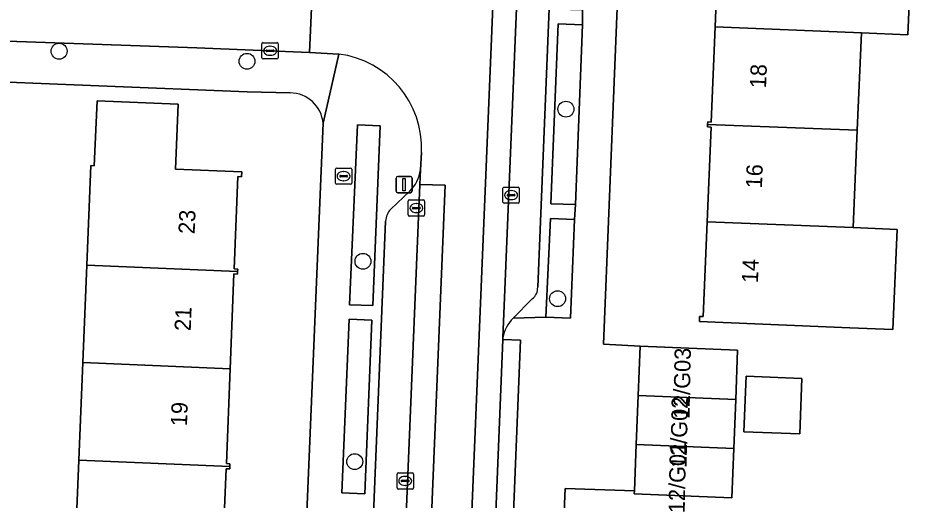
# Model space of a CAD drawing. Extents: x 160732 to 162107, y 387428 to 388479.
# Drawn here: x 161746.7 to 161801.8, y 387778.5 to 387808.2 of the extents above; entities that cross this region are included whole.
import ezdxf

# ---------------------------------------------------------------- set-up
doc = ezdxf.new("R2010")
doc.units = 0
for name, color, linetype in [('IMGEO_Boom', 7, 'Continuous'), ('IMGEO_Brandkraan', 7, 'Continuous'), ('IMGEO_Erf', 7, 'Continuous'), ('IMGEO_Groenvoorziening', 7, 'Continuous'), ('IMGEO_Kolk', 7, 'Continuous'), ('IMGEO_Lichtmast', 7, 'Continuous'), ('IMGEO_Pand', 7, 'Continuous'), ('IMGEO_Pand_nummerreeks', 7, 'Continuous'), ('IMGEO_Parkeervlak_open', 7, 'Continuous'), ('IMGEO_Rijbaan_lokaal_gesloten', 7, 'Continuous'), ('IMGEO_Rijbaan_lokaal_open', 7, 'Continuous'), ('IMGEO_Voetpad_open', 7, 'Continuous')]:
    doc.layers.add(name, color=color, linetype=linetype)

msp = doc.modelspace()

# ---------------------------------------------------------------- linework, layer by layer
at = {"layer": 'IMGEO_Boom'}
for centre in [(161749.234, 387806.121), (161760.803, 387805.502), (161780.438, 387802.551), (161767.942, 387793.182), (161779.925, 387790.876), (161767.436, 387780.841)]:
    msp.add_circle(centre, 0.489, dxfattribs=at)
at = {"layer": 'IMGEO_Brandkraan'}
for p, q in [((161766.251, 387797.998), (161766.251, 387798.85)), ((161766.326, 387798.924), (161767.178, 387798.924)), ((161767.252, 387798.85), (161767.252, 387797.998)), ((161766.51, 387798.418), (161766.51, 387798.43)), ((161766.948, 387798.381), (161766.55, 387798.381)), ((161766.553, 387798.467), (161766.951, 387798.467)), ((161766.739, 387798.704), (161766.764, 387798.704)), ((161766.994, 387798.43), (161766.994, 387798.418)), ((161767.178, 387797.924), (161766.326, 387797.924)), ((161766.762, 387798.144), (161766.737, 387798.144))]:
    msp.add_line(p, q, dxfattribs=at)
for points in [[(161766.251, 387797.998), (161766.251, 387798.85)], [(161766.326, 387798.924), (161767.178, 387798.924)], [(161767.252, 387798.85), (161767.252, 387797.998)], [(161767.178, 387797.924), (161766.326, 387797.924)]]:
    msp.add_lwpolyline(points, dxfattribs=at)
for centre, radius, start, end in [((161766.328, 387798.848), 0.0765, 91.552, 178.448), ((161766.328, 387798.848), 0.0765, 91.552, 178.448), ((161767.176, 387798.848), 0.0765, 1.552, 88.448), ((161767.176, 387798.848), 0.0765, 1.552, 88.448), ((161766.55, 387798.427), 0.0403, 85.8775, 175.7526), ((161766.547, 387798.417), 0.0366, 178.938, 274.7102), ((161766.951, 387798.424), 0.043, 264.8664, 352.4533), ((161766.955, 387798.429), 0.0386, 1.7309, 96.639), ((161766.328, 387798), 0.0765, 181.552, 268.448), ((161766.328, 387798), 0.0765, 181.552, 268.448), ((161767.176, 387798), 0.0765, 271.552, 358.448), ((161767.176, 387798), 0.0765, 271.552, 358.448)]:
    msp.add_arc(centre, radius, start, end, dxfattribs=at)
for centre, major_axis, ratio, start_param, end_param in [((161766.738, 387798.424), (-0.387, 0.002), 0.722429, 4.712389, 7.853982), ((161766.763, 387798.424), (-0.39, 0.002), 0.717154, 1.570796, 4.712389)]:
    msp.add_ellipse(centre, major_axis=major_axis, ratio=ratio, start_param=start_param, end_param=end_param, dxfattribs=at)
at = {"layer": 'IMGEO_Erf'}
for points in [[(161784.505, 387831.019), (161782.75, 387788.072), (161785.01, 387787.945), (161791.012, 387787.704), (161790.89, 387784.676), (161790.769, 387781.648), (161790.647, 387778.62), (161784.645, 387778.861), (161784.652, 387779.047), (161780.386, 387779.192), (161779.681, 387762.427)], [(161801.753, 387813.143), (161801.492, 387807.123), (161798.634, 387807.247), (161798.375, 387801.256), (161798.115, 387795.265), (161800.834, 387795.148), (161800.567, 387788.978), (161797.927, 387789.092), (161788.655, 387789.473), (161788.668, 387789.781), (161788.888, 387789.772), (161789.133, 387795.61), (161789.378, 387801.447), (161789.159, 387801.456), (161789.165, 387801.609), (161789.171, 387801.763), (161789.391, 387801.755), (161789.627, 387807.62), (161789.863, 387813.485)], [(161763.455, 387803.55), (161760.804, 387803.617), (161742.537, 387804.36), (161742.34, 387799.503), (161745.553, 387799.377), (161745.31, 387793.243), (161742.097, 387793.369), (161742.079, 387792.922), (161744.899, 387792.796), (161744.647, 387787.142), (161744.381, 387781.165), (161744.116, 387775.187), (161743.867, 387769.589), (161740.925, 387769.72), (161740.174, 387751.01), (161761.233, 387750.165)], [(161750.2, 387774.942), (161750.444, 387780.936), (161750.689, 387786.939), (161750.934, 387792.936), (161751.184, 387799.078), (161751.403, 387799.069), (161751.569, 387803.066), (161756.575, 387802.86), (161756.409, 387798.863), (161760.485, 387798.694), (161760.47, 387798.39), (161760.249, 387798.406), (161760.011, 387792.72), (161760.232, 387792.704), (161760.227, 387792.551), (161760.223, 387792.398), (161759.999, 387792.405), (161759.767, 387786.562), (161759.534, 387780.719), (161759.755, 387780.703), (161759.748, 387780.55), (161759.741, 387780.398), (161759.523, 387780.405), (161759.275, 387774.565)], [(161763.404, 387751.767), (161765.49, 387801.685)]]:
    msp.add_lwpolyline(points, dxfattribs=at)
msp.add_lwpolyline([(161794.831, 387782.546), (161791.396, 387782.684), (161791.534, 387786.095), (161794.968, 387785.956)], close=True, dxfattribs=at)
msp.add_arc((161763.46, 387801.512), 2.038, 4.857, 90.1348, dxfattribs=at)
at = {"layer": 'IMGEO_Groenvoorziening'}
for points in [[(161781.452, 387807.738), (161779.968, 387807.799), (161779.517, 387796.726), (161781.019, 387796.671)], [(161768.544, 387790.45), (161769.012, 387801.53), (161767.603, 387801.58), (161767.119, 387790.501)], [(161780.967, 387795.765), (161779.486, 387795.812), (161779.212, 387789.747), (161780.712, 387789.675)], [(161766.636, 387778.914), (161768.06, 387778.858), (161768.498, 387789.547), (161767.087, 387789.618)]]:
    msp.add_lwpolyline(points, close=True, dxfattribs=at)
at = {"layer": 'IMGEO_Kolk'}
for p, q in [((161761.723, 387805.722), (161761.723, 387806.574)), ((161761.798, 387806.648), (161762.65, 387806.648)), ((161762.724, 387806.574), (161762.724, 387805.722)), ((161761.982, 387806.142), (161761.982, 387806.154)), ((161762.42, 387806.105), (161762.022, 387806.105)), ((161762.025, 387806.191), (161762.423, 387806.191)), ((161762.211, 387806.428), (161762.236, 387806.428)), ((161762.466, 387806.154), (161762.466, 387806.142)), ((161762.65, 387805.648), (161761.798, 387805.648)), ((161762.234, 387805.868), (161762.209, 387805.868)), ((161776.638, 387797.757), (161777.49, 387797.757)), ((161776.563, 387796.831), (161776.563, 387797.683)), ((161776.822, 387797.251), (161776.822, 387797.263)), ((161777.26, 387797.214), (161776.862, 387797.214)), ((161776.865, 387797.3), (161777.263, 387797.3)), ((161777.051, 387797.537), (161777.076, 387797.537)), ((161777.306, 387797.263), (161777.306, 387797.251)), ((161777.564, 387797.683), (161777.564, 387796.831)), ((161770.729, 387796.034), (161770.729, 387796.886)), ((161770.804, 387796.96), (161771.656, 387796.96)), ((161771.217, 387796.74), (161771.242, 387796.74)), ((161771.73, 387796.886), (161771.73, 387796.034)), ((161777.49, 387796.757), (161776.638, 387796.757)), ((161777.074, 387796.977), (161777.049, 387796.977)), ((161770.988, 387796.454), (161770.988, 387796.466)), ((161771.426, 387796.417), (161771.028, 387796.417)), ((161771.031, 387796.503), (161771.429, 387796.503)), ((161771.24, 387796.18), (161771.215, 387796.18)), ((161771.472, 387796.466), (161771.472, 387796.454)), ((161771.656, 387795.96), (161770.804, 387795.96)), ((161770.121, 387780.151), (161770.973, 387780.151)), ((161770.046, 387779.225), (161770.046, 387780.077)), ((161770.305, 387779.645), (161770.305, 387779.657)), ((161770.743, 387779.608), (161770.345, 387779.608)), ((161770.348, 387779.694), (161770.746, 387779.694)), ((161770.534, 387779.931), (161770.559, 387779.931)), ((161770.789, 387779.657), (161770.789, 387779.645)), ((161771.047, 387780.077), (161771.047, 387779.225)), ((161770.973, 387779.151), (161770.121, 387779.151)), ((161770.557, 387779.371), (161770.532, 387779.371))]:
    msp.add_line(p, q, dxfattribs=at)
for points in [[(161761.723, 387805.722), (161761.723, 387806.574)], [(161761.798, 387806.648), (161762.65, 387806.648)], [(161762.724, 387806.574), (161762.724, 387805.722)], [(161762.65, 387805.648), (161761.798, 387805.648)], [(161776.638, 387797.757), (161777.49, 387797.757)], [(161776.563, 387796.831), (161776.563, 387797.683)], [(161777.564, 387797.683), (161777.564, 387796.831)], [(161770.729, 387796.034), (161770.729, 387796.886)], [(161770.804, 387796.96), (161771.656, 387796.96)], [(161771.73, 387796.886), (161771.73, 387796.034)], [(161777.49, 387796.757), (161776.638, 387796.757)], [(161771.656, 387795.96), (161770.804, 387795.96)], [(161770.121, 387780.151), (161770.973, 387780.151)], [(161770.046, 387779.225), (161770.046, 387780.077)], [(161771.047, 387780.077), (161771.047, 387779.225)], [(161770.973, 387779.151), (161770.121, 387779.151)]]:
    msp.add_lwpolyline(points, dxfattribs=at)
for centre, radius, start, end in [((161761.8, 387806.572), 0.0765, 91.552, 178.448), ((161761.8, 387806.572), 0.0765, 91.552, 178.448), ((161762.648, 387806.572), 0.0765, 1.552, 88.448), ((161762.648, 387806.572), 0.0765, 1.552, 88.448), ((161762.022, 387806.151), 0.0403, 85.8775, 175.7526), ((161762.019, 387806.141), 0.0366, 178.938, 274.7102), ((161762.423, 387806.148), 0.043, 264.8664, 352.4533), ((161762.427, 387806.153), 0.0386, 1.7309, 96.639), ((161761.8, 387805.724), 0.0765, 181.552, 268.448), ((161761.8, 387805.724), 0.0765, 181.552, 268.448), ((161762.648, 387805.724), 0.0765, 271.552, 358.448), ((161762.648, 387805.724), 0.0765, 271.552, 358.448), ((161776.64, 387797.681), 0.0765, 91.552, 178.448), ((161776.64, 387797.681), 0.0765, 91.552, 178.448), ((161777.488, 387797.681), 0.0765, 1.552, 88.448), ((161777.488, 387797.681), 0.0765, 1.552, 88.448), ((161776.862, 387797.26), 0.0403, 85.8775, 175.7526), ((161776.859, 387797.25), 0.0366, 178.938, 274.7102), ((161777.263, 387797.257), 0.043, 264.8664, 352.4533), ((161777.267, 387797.262), 0.0386, 1.7309, 96.639), ((161770.806, 387796.884), 0.0765, 91.552, 178.448), ((161770.806, 387796.884), 0.0765, 91.552, 178.448), ((161771.654, 387796.884), 0.0765, 1.552, 88.448), ((161771.654, 387796.884), 0.0765, 1.552, 88.448), ((161776.64, 387796.833), 0.0765, 181.552, 268.448), ((161776.64, 387796.833), 0.0765, 181.552, 268.448), ((161777.488, 387796.833), 0.0765, 271.552, 358.448), ((161777.488, 387796.833), 0.0765, 271.552, 358.448), ((161771.028, 387796.463), 0.0403, 85.8775, 175.7526), ((161771.025, 387796.453), 0.0366, 178.938, 274.7102), ((161771.429, 387796.46), 0.043, 264.8664, 352.4533), ((161771.433, 387796.465), 0.0386, 1.7309, 96.639), ((161770.806, 387796.036), 0.0765, 181.552, 268.448), ((161770.806, 387796.036), 0.0765, 181.552, 268.448), ((161771.654, 387796.036), 0.0765, 271.552, 358.448), ((161771.654, 387796.036), 0.0765, 271.552, 358.448), ((161770.123, 387780.075), 0.0765, 91.552, 178.448), ((161770.123, 387780.075), 0.0765, 91.552, 178.448), ((161770.971, 387780.075), 0.0765, 1.552, 88.448), ((161770.971, 387780.075), 0.0765, 1.552, 88.448), ((161770.345, 387779.654), 0.0403, 85.8775, 175.7526), ((161770.342, 387779.644), 0.0366, 178.938, 274.7102), ((161770.746, 387779.651), 0.043, 264.8664, 352.4533), ((161770.75, 387779.656), 0.0386, 1.7309, 96.639), ((161770.123, 387779.227), 0.0765, 181.552, 268.448), ((161770.123, 387779.227), 0.0765, 181.552, 268.448), ((161770.971, 387779.227), 0.0765, 271.552, 358.448), ((161770.971, 387779.227), 0.0765, 271.552, 358.448)]:
    msp.add_arc(centre, radius, start, end, dxfattribs=at)
for centre, major_axis, ratio, start_param, end_param in [((161762.21, 387806.148), (-0.387, 0.002), 0.722429, 4.712389, 7.853982), ((161762.235, 387806.148), (-0.39, 0.002), 0.717154, 1.570796, 4.712389), ((161777.05, 387797.257), (-0.387, 0.002), 0.722429, 4.712389, 7.853982), ((161777.075, 387797.257), (-0.39, 0.002), 0.717154, 1.570796, 4.712389), ((161771.216, 387796.46), (-0.387, 0.002), 0.722429, 4.712389, 7.853982), ((161771.241, 387796.46), (-0.39, 0.002), 0.717154, 1.570796, 4.712389), ((161770.533, 387779.651), (-0.387, 0.002), 0.722429, 4.712389, 7.853982), ((161770.558, 387779.651), (-0.39, 0.002), 0.717154, 1.570796, 4.712389)]:
    msp.add_ellipse(centre, major_axis=major_axis, ratio=ratio, start_param=start_param, end_param=end_param, dxfattribs=at)
at = {"layer": 'IMGEO_Lichtmast'}
for p, q in [((161769.98, 387797.503), (161769.98, 387798.303)), ((161769.98, 387798.303), (161769.98, 387797.503)), ((161770.08, 387798.403), (161770.87, 387798.403)), ((161770.87, 387798.403), (161770.08, 387798.403)), ((161770.97, 387798.303), (161770.97, 387797.503)), ((161770.97, 387797.503), (161770.97, 387798.303)), ((161770.87, 387797.403), (161770.08, 387797.403)), ((161770.08, 387797.403), (161770.87, 387797.403))]:
    msp.add_line(p, q, dxfattribs=at)
msp.add_lwpolyline([(161770.4, 387798.278), (161770.55, 387798.278), (161770.55, 387797.528), (161770.4, 387797.528), (161770.4, 387798.278)], dxfattribs=at)
for centre, start, end in [((161770.08, 387798.303), 90, 180), ((161770.08, 387798.303), 90, 180), ((161770.87, 387798.303), 0, 90), ((161770.87, 387798.303), 360, 90), ((161770.08, 387797.503), 180, 270), ((161770.08, 387797.503), 180, 270), ((161770.87, 387797.503), 270, 0), ((161770.87, 387797.503), 270, 0)]:
    msp.add_arc(centre, 0.1, start, end, dxfattribs=at)
at = {"layer": 'IMGEO_Pand'}
for points in [[(161801.492, 387807.123), (161801.753, 387813.143), (161789.649, 387813.647), (161789.643, 387813.493), (161789.863, 387813.485), (161789.627, 387807.62), (161798.634, 387807.247)], [(161798.375, 387801.256), (161798.634, 387807.247), (161789.627, 387807.62), (161789.391, 387801.755), (161789.171, 387801.763), (161789.165, 387801.609)], [(161760.227, 387792.551), (161760.232, 387792.704), (161760.011, 387792.72), (161760.249, 387798.406), (161760.47, 387798.39), (161760.485, 387798.694), (161756.409, 387798.863), (161756.575, 387802.86), (161751.569, 387803.066), (161751.403, 387799.069), (161751.184, 387799.078), (161750.934, 387792.936)], [(161798.115, 387795.265), (161798.375, 387801.256), (161789.165, 387801.609), (161789.159, 387801.456), (161789.378, 387801.447), (161789.133, 387795.61)], [(161789.133, 387795.61), (161788.888, 387789.772), (161788.668, 387789.781), (161788.655, 387789.473), (161797.927, 387789.092), (161800.567, 387788.978), (161800.834, 387795.148), (161798.115, 387795.265)], [(161750.934, 387792.936), (161750.689, 387786.939), (161759.767, 387786.562), (161759.999, 387792.405), (161760.223, 387792.398), (161760.227, 387792.551)], [(161791.012, 387787.704), (161785.01, 387787.945), (161784.888, 387784.917), (161790.89, 387784.676)], [(161759.748, 387780.55), (161759.755, 387780.703), (161759.534, 387780.719), (161759.767, 387786.562), (161750.689, 387786.939), (161750.444, 387780.936)], [(161794.968, 387785.956), (161791.534, 387786.095), (161791.396, 387782.684), (161794.831, 387782.546)], [(161790.89, 387784.676), (161784.888, 387784.917), (161784.767, 387781.889), (161790.769, 387781.648)], [(161784.645, 387778.861), (161790.647, 387778.62), (161790.769, 387781.648), (161784.767, 387781.889), (161784.652, 387779.047)], [(161750.444, 387780.936), (161750.2, 387774.942), (161759.275, 387774.565), (161759.523, 387780.405), (161759.741, 387780.398), (161759.748, 387780.55)]]:
    msp.add_lwpolyline(points, close=True, dxfattribs=at)
at = {"layer": 'IMGEO_Parkeervlak_open'}
for points in [[(161778.7, 387791.585), (161780.334, 387831.506), (161778.341, 387831.555), (161776.547, 387788.464)], [(161769.582, 387752.706), (161771.441, 387797.913), (161771.478, 387798.817)], [(161770.822, 387797.504), (161769.653, 387796.386)], [(161769.334, 387795.655), (161767.71, 387756.114)], [(161777.189, 387789.685), (161778.369, 387790.861)]]:
    msp.add_lwpolyline(points, dxfattribs=at)
for centre, radius, start, end in [((161769.32, 387799.075), 2.173, 313.7134, 353.1914), ((161770.449, 387795.604), 1.116, 135.4924, 177.3558), ((161777.822, 387791.549), 0.879, 308.5019, 2.3601), ((161778.846, 387788.034), 2.339, 135.1156, 169.4138)]:
    msp.add_arc(centre, radius, start, end, dxfattribs=at)
at = {"layer": 'IMGEO_Rijbaan_lokaal_gesloten'}
for points in [[(161776.053, 387776.176), (161776.552, 387788.355), (161776.547, 387788.464), (161778.341, 387831.555), (161776.874, 387831.627), (161774.211, 387767.371), (161775.69, 387767.334)], [(161769.457, 387749.691), (161771.01, 387749.65), (161772.997, 387797.86), (161771.441, 387797.913), (161769.582, 387752.706)]]:
    msp.add_lwpolyline(points, close=True, dxfattribs=at)
at = {"layer": 'IMGEO_Rijbaan_lokaal_open'}
for points in [[(161775.527, 387763.279), (161775.69, 387767.334), (161774.211, 387767.371), (161776.874, 387831.627), (161778.341, 387831.555)], [(161636.304, 387811.344), (161640.411, 387811.175), (161656.698, 387810.505), (161742.061, 387806.898), (161746.058, 387806.738), (161757.711, 387806.339), (161764.654, 387806.046), (161764.962, 387812.924), (161759.329, 387813.11), (161745.532, 387813.54), (161741.724, 387813.702), (161701.753, 387815.402)], [(161766.798, 387812.868), (161764.962, 387812.924), (161764.654, 387806.046), (161766.459, 387805.946)], [(161771.539, 387799.888), (161771.478, 387798.817), (161771.441, 387797.913), (161772.997, 387797.86), (161771.01, 387749.65), (161769.457, 387749.691), (161769.437, 387749.208), (161768.839, 387732.339), (161768.737, 387730.143), (161770.236, 387730.084), (161768.083, 387675.735), (161772.082, 387675.593), (161772.101, 387676.132), (161770.659, 387676.179), (161772.786, 387730.234), (161774.215, 387730.246), (161774.959, 387749.921), (161774.965, 387750.069), (161774.983, 387750.497)]]:
    msp.add_lwpolyline(points, dxfattribs=at)
msp.add_arc((161765.725, 387800.171), 5.821, 357.2088, 82.7549, dxfattribs=at)
at = {"layer": 'IMGEO_Voetpad_open'}
for points in [[(161785.277, 387832.501), (161782.479, 387832.806), (161781.963, 387820.528), (161781.922, 387819.626), (161781.469, 387808.649), (161781.452, 387807.738), (161781.019, 387796.671), (161780.967, 387795.765), (161780.712, 387789.675), (161779.212, 387789.747), (161777.189, 387789.685)], [(161778.341, 387831.555), (161780.334, 387831.506), (161778.7, 387791.585)], [(161780.386, 387779.192), (161784.652, 387779.047), (161784.767, 387781.889), (161784.888, 387784.917), (161785.01, 387787.945), (161782.75, 387788.072), (161784.505, 387831.019)], [(161778.369, 387790.861), (161777.189, 387789.685), (161779.212, 387789.747), (161779.486, 387795.812), (161780.967, 387795.765), (161781.019, 387796.671), (161779.517, 387796.726), (161779.968, 387807.799), (161781.452, 387807.738), (161781.469, 387808.649), (161779.985, 387808.701), (161780.429, 387819.695), (161781.922, 387819.626), (161781.963, 387820.528)], [(161765.49, 387801.685), (161766.459, 387805.946), (161764.654, 387806.046), (161757.711, 387806.339), (161746.058, 387806.738), (161742.061, 387806.898), (161656.698, 387810.505)], [(161660.045, 387807.756), (161696.242, 387806.269), (161696.292, 387806.27), (161703.084, 387805.965), (161703.103, 387805.963), (161741.009, 387804.422), (161742.537, 387804.36), (161760.804, 387803.617), (161763.455, 387803.55)], [(161766.459, 387805.946), (161765.49, 387801.685), (161763.404, 387751.767), (161763.145, 387743.813)], [(161771.478, 387798.817), (161771.539, 387799.888)], [(161769.653, 387796.386), (161770.822, 387797.504)], [(161767.71, 387756.114), (161769.334, 387795.655)], [(161776.547, 387788.464), (161776.552, 387788.355), (161777.636, 387788.317), (161777.147, 387776.155), (161776.053, 387776.176), (161775.69, 387767.334), (161775.527, 387763.279)], [(161778.721, 387758.923), (161779.681, 387762.427), (161780.386, 387779.192)]]:
    msp.add_lwpolyline(points, dxfattribs=at)
for points in [[(161767.119, 387790.501), (161767.603, 387801.58), (161769.012, 387801.53), (161768.544, 387790.45)], [(161766.636, 387778.914), (161767.087, 387789.618), (161768.498, 387789.547), (161768.06, 387778.858)], [(161776.053, 387776.176), (161777.147, 387776.155), (161777.636, 387788.317), (161776.552, 387788.355)]]:
    msp.add_lwpolyline(points, close=True, dxfattribs=at)
for centre, radius, start, end in [((161765.725, 387800.171), 5.821, 357.2088, 82.7549), ((161763.46, 387801.512), 2.038, 4.857, 90.1348), ((161769.32, 387799.075), 2.173, 313.7134, 353.1914), ((161770.449, 387795.604), 1.116, 135.4924, 177.3558), ((161777.822, 387791.549), 0.879, 308.5019, 2.3601), ((161778.846, 387788.034), 2.339, 135.1156, 169.4138)]:
    msp.add_arc(centre, radius, start, end, dxfattribs=at)

# ---------------------------------------------------------------- texts
at = {"layer": 'IMGEO_Pand_nummerreeks'}
for s, rotation, p in [('18', 87.6976, (161792.756, 387803.824)), ('16', 87.593, (161792.502, 387797.657)), ('23', 87.602, (161757.578, 387794.843)), ('14', 87.593, (161792.257, 387791.819)), ('21', 87.7221, (161757.337, 387788.871)), ('12/G03', 88.8249, (161788.046, 387783.458)), ('12/G02', 88.8249, (161787.864, 387780.443)), ('19', 87.7221, (161757.104, 387783.006)), ('12/G01', 88.8249, (161787.75, 387777.659))]:
    msp.add_text(s, height=1, rotation=rotation, dxfattribs=at).set_placement(p)

doc.saveas('drawing.dxf')
